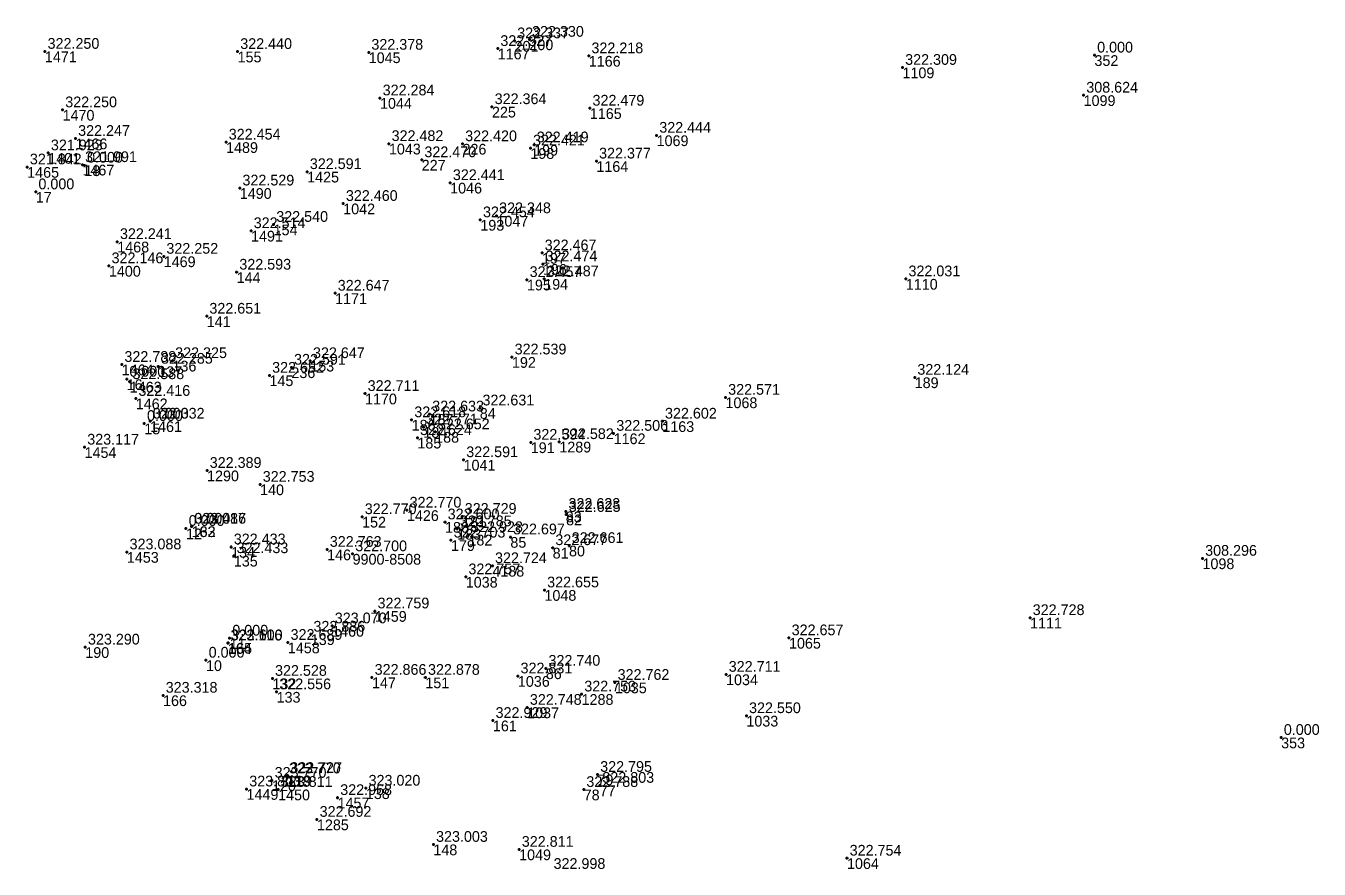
# Model space of a CAD drawing. Extents: x -829398 to -819400, y -1074439 to -1067977.
# Drawn here: x -820758.2 to -820613.4, y -1070997.3 to -1070902.8 of the extents above; entities that cross this region are included whole.
import ezdxf

# ---------------------------------------------------------------- set-up
doc = ezdxf.new("R2010")
doc.units = 0
for name, color, linetype in [('Vrstva 60', 7, 'Continuous'), ('Vrstva 61', 7, 'Continuous'), ('Čísla bodů_doměření_2012', 7, 'Continuous')]:
    doc.layers.add(name, color=color, linetype=linetype)

# ---------------------------------------------------------------- blocks, each defined once
blk = doc.blocks.new('BOD')
at = {"layer": 'Čísla bodů_doměření_2012'}
for p, q in [((-0.15, 0), (0.15, 0)), ((0, -0.15), (0, 0.15))]:
    blk.add_line(p, q, dxfattribs=at)

msp = doc.modelspace()

# ---------------------------------------------------------------- block references
at = {"layer": 'Vrstva 60'}
for p in [(-820705.39, -1070905.374), (-820705.39, -1070905.374), (-820703.501, -1070904.511), (-820703.501, -1070904.511), (-820701.84, -1070904.342), (-820701.84, -1070904.342), (-820756.116, -1070905.692), (-820756.116, -1070905.692), (-820734.529, -1070905.713), (-820734.529, -1070905.713), (-820719.84, -1070905.795), (-820719.84, -1070905.795), (-820695.186, -1070906.189), (-820695.186, -1070906.189), (-820638.53, -1070906.11), (-820660.039, -1070907.489), (-820660.039, -1070907.489), (-820718.575, -1070910.91), (-820718.575, -1070910.91), (-820639.747, -1070910.6), (-820639.747, -1070910.6), (-820754.136, -1070912.243), (-820754.136, -1070912.243), (-820706.028, -1070911.891), (-820706.028, -1070911.891), (-820695.065, -1070912.055), (-820695.065, -1070912.055), (-820752.69, -1070915.446), (-820752.69, -1070915.446), (-820687.585, -1070915.091), (-820687.585, -1070915.091), (-820755.743, -1070917.066), (-820755.743, -1070917.066), (-820735.818, -1070915.859), (-820735.818, -1070915.859), (-820717.575, -1070916.025), (-820717.575, -1070916.025), (-820709.332, -1070916.042), (-820709.332, -1070916.042), (-820701.728, -1070916.526), (-820701.728, -1070916.526), (-820701.306, -1070916.167), (-820701.306, -1070916.167), (-820758.098, -1070918.637), (-820758.098, -1070918.637), (-820751.912, -1070918.382), (-820751.912, -1070918.382), (-820751.69, -1070918.45), (-820713.899, -1070917.836), (-820713.899, -1070917.836), (-820694.331, -1070917.982), (-820694.331, -1070917.982), (-820726.736, -1070919.166), (-820726.736, -1070919.166), (-820757.14, -1070921.43), (-820734.281, -1070921.004), (-820734.281, -1070921.004), (-820710.712, -1070920.402), (-820710.712, -1070920.402), (-820722.695, -1070922.732), (-820722.695, -1070922.732), (-820705.529, -1070924.107), (-820705.529, -1070924.107), (-820733.022, -1070925.785), (-820733.022, -1070925.785), (-820730.494, -1070925.08), (-820730.494, -1070925.08), (-820707.335, -1070924.562), (-820707.335, -1070924.562), (-820748.007, -1070927.003), (-820748.007, -1070927.003), (-820742.805, -1070928.65), (-820742.805, -1070928.65), (-820700.424, -1070928.268), (-820700.424, -1070928.268), (-820748.945, -1070929.713), (-820748.945, -1070929.713), (-820700.324, -1070929.503), (-820700.324, -1070929.503), (-820734.632, -1070930.428), (-820734.632, -1070930.428), (-820702.111, -1070931.259), (-820702.111, -1070931.259), (-820700.175, -1070931.179), (-820700.175, -1070931.179), (-820659.666, -1070931.177), (-820659.666, -1070931.177), (-820723.605, -1070932.784), (-820723.605, -1070932.784), (-820737.988, -1070935.362), (-820737.988, -1070935.362), (-820741.821, -1070940.341), (-820741.821, -1070940.341), (-820726.384, -1070940.345), (-820726.384, -1070940.345), (-820703.791, -1070939.931), (-820703.791, -1070939.931), (-820747.507, -1070940.764), (-820747.507, -1070940.764), (-820743.408, -1070940.971), (-820743.408, -1070940.971), (-820728.503, -1070941.079), (-820728.503, -1070941.079), (-820746.95, -1070942.42), (-820746.612, -1070942.699), (-820746.612, -1070942.699), (-820730.957, -1070941.979), (-820730.957, -1070941.979), (-820658.674, -1070942.205), (-820658.674, -1070942.205), (-820745.937, -1070944.572), (-820745.937, -1070944.572), (-820720.254, -1070944.023), (-820720.254, -1070944.023), (-820679.867, -1070944.449), (-820679.867, -1070944.449), (-820707.393, -1070945.643), (-820707.393, -1070945.643), (-820744.98, -1070947.38), (-820744.33, -1070947.12), (-820744.33, -1070947.12), (-820744.33, -1070947.12), (-820715.03, -1070946.963), (-820715.03, -1070946.963), (-820713.025, -1070946.32), (-820713.025, -1070946.32), (-820686.944, -1070947.12), (-820686.944, -1070947.12), (-820714.387, -1070948.968), (-820714.387, -1070948.968), (-820713.712, -1070947.769), (-820713.712, -1070947.769), (-820712.39, -1070948.318), (-820712.39, -1070948.318), (-820692.398, -1070948.485), (-820692.398, -1070948.485), (-820751.67, -1070950.03), (-820751.67, -1070950.03), (-820701.686, -1070949.483), (-820701.686, -1070949.483), (-820698.486, -1070949.414), (-820698.486, -1070949.414), (-820709.211, -1070951.441), (-820709.211, -1070951.441), (-820737.948, -1070952.642), (-820737.948, -1070952.642), (-820732.01, -1070954.199), (-820732.01, -1070954.199), (-820720.581, -1070957.824), (-820720.581, -1070957.824), (-820715.556, -1070957.09), (-820715.556, -1070957.09), (-820709.379, -1070957.788), (-820709.379, -1070957.788), (-820697.762, -1070957.232), (-820697.762, -1070957.232), (-820697.723, -1070957.569), (-820697.723, -1070957.569), (-820740.31, -1070959.14), (-820739.682, -1070958.895), (-820739.682, -1070958.895), (-820739.67, -1070958.89), (-820739.67, -1070958.89), (-820739.67, -1070958.89), (-820711.292, -1070958.406), (-820711.292, -1070958.406), (-820709.922, -1070959.182), (-820709.922, -1070959.182), (-820710.621, -1070960.446), (-820710.621, -1070960.446), (-820708.664, -1070959.838), (-820708.664, -1070959.838), (-820703.966, -1070960.087), (-820703.966, -1070960.087), (-820746.93, -1070961.77), (-820746.93, -1070961.77), (-820735.252, -1070961.206), (-820735.252, -1070961.206), (-820724.498, -1070961.486), (-820724.498, -1070961.486), (-820721.644, -1070961.979), (-820699.23, -1070961.295), (-820699.23, -1070961.295), (-820697.398, -1070961.056), (-820697.398, -1070961.056), (-820734.946, -1070962.193), (-820734.946, -1070962.193), (-820705.988, -1070963.317), (-820626.43, -1070962.485), (-820626.43, -1070962.485), (-820708.965, -1070964.558), (-820708.965, -1070964.558), (-820700.148, -1070966.03), (-820700.148, -1070966.03), (-820719.15, -1070968.382), (-820719.15, -1070968.382), (-820645.749, -1070969.132), (-820645.749, -1070969.132), (-820723.937, -1070970.054), (-820723.937, -1070970.054), (-820735.627, -1070971.98), (-820735.627, -1070971.98), (-820735.579, -1070971.945), (-820735.579, -1070971.945), (-820735.42, -1070971.43), (-820728.893, -1070971.906), (-820728.893, -1070971.906), (-820726.328, -1070970.987), (-820726.328, -1070970.987), (-820672.755, -1070971.39), (-820672.755, -1070971.39), (-820751.59, -1070972.431), (-820751.59, -1070972.431), (-820738.07, -1070973.9), (-820699.997, -1070974.806), (-820699.997, -1070974.806), (-820730.632, -1070975.937), (-820730.632, -1070975.937), (-820719.474, -1070975.822), (-820719.474, -1070975.822), (-820713.495, -1070975.826), (-820713.495, -1070975.826), (-820703.128, -1070975.664), (-820703.128, -1070975.664), (-820692.255, -1070976.387), (-820692.255, -1070976.387), (-820679.805, -1070975.482), (-820679.805, -1070975.482), (-820742.881, -1070977.825), (-820742.881, -1070977.825), (-820730.157, -1070977.443), (-820730.157, -1070977.443), (-820695.988, -1070977.69), (-820695.988, -1070977.69), (-820702.085, -1070979.186), (-820702.085, -1070979.186), (-820705.926, -1070980.651), (-820705.926, -1070980.651), (-820677.529, -1070980.117), (-820677.529, -1070980.117), (-820617.615, -1070982.555), (-820694.207, -1070986.694), (-820694.207, -1070986.694), (-820730.676, -1070987.355), (-820730.676, -1070987.355), (-820729.07, -1070986.867), (-820729.07, -1070986.867), (-820728.932, -1070986.815), (-820728.932, -1070986.815), (-820720.154, -1070988.24), (-820720.154, -1070988.24), (-820693.96, -1070987.92), (-820693.96, -1070987.92), (-820733.524, -1070988.326), (-820733.524, -1070988.326), (-820729.986, -1070988.381), (-820729.986, -1070988.381), (-820723.328, -1070989.288), (-820723.328, -1070989.288), (-820695.752, -1070988.384), (-820695.752, -1070988.384), (-820725.637, -1070991.732), (-820725.637, -1070991.732), (-820712.594, -1070994.535), (-820712.594, -1070994.535), (-820702.988, -1070995.092), (-820702.988, -1070995.092), (-820666.256, -1070996.077), (-820666.256, -1070996.077)]:
    msp.add_blockref('BOD', p, dxfattribs=at)

# ---------------------------------------------------------------- texts
for s, p in [('1167', (-820705.39, -1070906.574)), ('201', (-820703.501, -1070905.711)), ('201', (-820703.501, -1070905.711)), ('200', (-820701.84, -1070905.542)), ('200', (-820701.84, -1070905.542)), ('1471', (-820756.116, -1070906.892)), ('155', (-820734.529, -1070906.913)), ('155', (-820734.529, -1070906.913)), ('1045', (-820719.84, -1070906.995)), ('1166', (-820695.186, -1070907.389)), ('352', (-820638.53, -1070907.31)), ('1109', (-820660.039, -1070908.689)), ('1044', (-820718.575, -1070912.11)), ('1099', (-820639.747, -1070911.8)), ('1470', (-820754.136, -1070913.443)), ('225', (-820706.028, -1070913.091)), ('225', (-820706.028, -1070913.091)), ('1165', (-820695.065, -1070913.255)), ('1466', (-820752.69, -1070916.646)), ('1069', (-820687.585, -1070916.291)), ('1401', (-820755.743, -1070918.266)), ('1489', (-820735.818, -1070917.059)), ('1043', (-820717.575, -1070917.225)), ('226', (-820709.332, -1070917.242)), ('226', (-820709.332, -1070917.242)), ('198', (-820701.728, -1070917.726)), ('198', (-820701.728, -1070917.726)), ('199', (-820701.306, -1070917.367)), ('199', (-820701.306, -1070917.367)), ('1467', (-820751.912, -1070919.582)), ('18', (-820751.69, -1070919.65)), ('227', (-820713.899, -1070919.036)), ('227', (-820713.899, -1070919.036)), ('1164', (-820694.331, -1070919.182)), ('1465', (-820758.098, -1070919.837)), ('1425', (-820726.736, -1070920.366)), ('17', (-820757.14, -1070922.63)), ('1490', (-820734.281, -1070922.204)), ('1046', (-820710.712, -1070921.602)), ('1042', (-820722.695, -1070923.932)), ('1047', (-820705.529, -1070925.307)), ('1491', (-820733.022, -1070926.985)), ('154', (-820730.494, -1070926.28)), ('154', (-820730.494, -1070926.28)), ('193', (-820707.335, -1070925.762)), ('193', (-820707.335, -1070925.762)), ('1468', (-820748.007, -1070928.203)), ('1469', (-820742.805, -1070929.85)), ('197', (-820700.424, -1070929.468)), ('197', (-820700.424, -1070929.468)), ('1400', (-820748.945, -1070930.913)), ('196', (-820700.324, -1070930.703)), ('196', (-820700.324, -1070930.703)), ('144', (-820734.632, -1070931.628)), ('144', (-820734.632, -1070931.628)), ('195', (-820702.111, -1070932.459)), ('195', (-820702.111, -1070932.459)), ('194', (-820700.175, -1070932.379)), ('194', (-820700.175, -1070932.379)), ('1110', (-820659.666, -1070932.377)), ('1171', (-820723.605, -1070933.984)), ('141', (-820737.988, -1070936.562)), ('141', (-820737.988, -1070936.562)), ('192', (-820703.791, -1070941.131)), ('192', (-820703.791, -1070941.131)), ('1464', (-820747.507, -1070941.964)), ('137', (-820743.408, -1070942.171)), ('137', (-820743.408, -1070942.171)), ('136', (-820741.821, -1070941.541)), ('136', (-820741.821, -1070941.541)), ('236', (-820728.503, -1070942.279)), ('236', (-820728.503, -1070942.279)), ('153', (-820726.384, -1070941.545)), ('153', (-820726.384, -1070941.545)), ('16', (-820746.95, -1070943.62)), ('1463', (-820746.612, -1070943.899)), ('145', (-820730.957, -1070943.179)), ('145', (-820730.957, -1070943.179)), ('189', (-820658.674, -1070943.405)), ('189', (-820658.674, -1070943.405)), ('1462', (-820745.937, -1070945.772)), ('1170', (-820720.254, -1070945.223)), ('1068', (-820679.867, -1070945.649)), ('84', (-820707.393, -1070946.843)), ('15', (-820744.98, -1070948.58)), ('1461', (-820744.33, -1070948.32)), ('14', (-820744.33, -1070948.32)), ('186', (-820715.03, -1070948.163)), ('186', (-820715.03, -1070948.163)), ('187', (-820713.025, -1070947.52)), ('187', (-820713.025, -1070947.52)), ('1163', (-820686.944, -1070948.32)), ('185', (-820714.387, -1070950.168)), ('185', (-820714.387, -1070950.168)), ('184', (-820713.712, -1070948.969)), ('184', (-820713.712, -1070948.969)), ('188', (-820712.39, -1070949.518)), ('188', (-820712.39, -1070949.518)), ('1162', (-820692.398, -1070949.685)), ('1454', (-820751.67, -1070951.23)), ('191', (-820701.686, -1070950.683)), ('191', (-820701.686, -1070950.683)), ('1289', (-820698.486, -1070950.614)), ('1041', (-820709.211, -1070952.641)), ('1290', (-820737.948, -1070953.842)), ('140', (-820732.01, -1070955.399)), ('140', (-820732.01, -1070955.399)), ('1426', (-820715.556, -1070958.29)), ('83', (-820697.762, -1070958.432)), ('82', (-820697.723, -1070958.769)), ('12', (-820740.31, -1070960.34)), ('163', (-820739.682, -1070960.095)), ('163', (-820739.682, -1070960.095)), ('162', (-820739.67, -1070960.09)), ('13', (-820739.67, -1070960.09)), ('162', (-820739.67, -1070960.09)), ('152', (-820720.581, -1070959.024)), ('152', (-820720.581, -1070959.024)), ('180', (-820711.292, -1070959.606)), ('180', (-820711.292, -1070959.606)), ('181', (-820709.379, -1070958.988)), ('181', (-820709.379, -1070958.988)), ('179', (-820710.621, -1070961.646)), ('179', (-820710.621, -1070961.646)), ('183', (-820709.922, -1070960.382)), ('183', (-820709.922, -1070960.382)), ('182', (-820708.664, -1070961.038)), ('182', (-820708.664, -1070961.038)), ('85', (-820703.966, -1070961.287)), ('1453', (-820746.93, -1070962.97)), ('134', (-820735.252, -1070962.406)), ('134', (-820735.252, -1070962.406)), ('146', (-820724.498, -1070962.686)), ('146', (-820724.498, -1070962.686)), ('9900-8508', (-820721.644, -1070963.179)), ('81', (-820699.23, -1070962.495)), ('80', (-820697.398, -1070962.256)), ('135', (-820734.946, -1070963.393)), ('135', (-820734.946, -1070963.393)), ('4188', (-820705.988, -1070964.517)), ('1098', (-820626.43, -1070963.685)), ('1038', (-820708.965, -1070965.758)), ('1048', (-820700.148, -1070967.23)), ('1459', (-820719.15, -1070969.582)), ('1111', (-820645.749, -1070970.332)), ('1460', (-820723.937, -1070971.254)), ('164', (-820735.627, -1070973.18)), ('164', (-820735.627, -1070973.18)), ('165', (-820735.579, -1070973.145)), ('165', (-820735.579, -1070973.145)), ('11', (-820735.42, -1070972.63)), ('1458', (-820728.893, -1070973.106)), ('139', (-820726.328, -1070972.187)), ('139', (-820726.328, -1070972.187)), ('1065', (-820672.755, -1070972.59)), ('190', (-820751.59, -1070973.631)), ('190', (-820751.59, -1070973.631)), ('10', (-820738.07, -1070975.1)), ('86', (-820699.997, -1070976.006)), ('132', (-820730.632, -1070977.137)), ('132', (-820730.632, -1070977.137)), ('147', (-820719.474, -1070977.022)), ('147', (-820719.474, -1070977.022)), ('151', (-820713.495, -1070977.026)), ('151', (-820713.495, -1070977.026)), ('1036', (-820703.128, -1070976.864)), ('1035', (-820692.255, -1070977.587)), ('1034', (-820679.805, -1070976.682)), ('166', (-820742.881, -1070979.025)), ('166', (-820742.881, -1070979.025)), ('133', (-820730.157, -1070978.643)), ('133', (-820730.157, -1070978.643)), ('1288', (-820695.988, -1070978.89)), ('1037', (-820702.085, -1070980.386)), ('161', (-820705.926, -1070981.851)), ('161', (-820705.926, -1070981.851)), ('1033', (-820677.529, -1070981.317)), ('353', (-820617.615, -1070983.755)), ('120', (-820730.676, -1070988.555)), ('120', (-820730.676, -1070988.555)), ('118', (-820729.07, -1070988.067)), ('118', (-820729.07, -1070988.067)), ('119', (-820728.932, -1070988.015)), ('119', (-820728.932, -1070988.015)), ('79', (-820694.207, -1070987.894)), ('77', (-820693.96, -1070989.12)), ('1449', (-820733.524, -1070989.526)), ('1450', (-820729.986, -1070989.581)), ('1457', (-820723.328, -1070990.488)), ('138', (-820720.154, -1070989.44)), ('138', (-820720.154, -1070989.44)), ('78', (-820695.752, -1070989.584)), ('1285', (-820725.637, -1070992.932)), ('148', (-820712.594, -1070995.735)), ('148', (-820712.594, -1070995.735)), ('1049', (-820702.988, -1070996.292)), ('1064', (-820666.256, -1070997.277))]:
    msp.add_text(s, height=1.2, dxfattribs=at).set_placement(p)
at = {"layer": 'Vrstva 61'}
for s, p in [('322.327', (-820705.09, -1070905.074)), ('322.337', (-820703.201, -1070904.211)), ('322.330', (-820701.54, -1070904.042)), ('322.250', (-820755.816, -1070905.392)), ('322.440', (-820734.229, -1070905.413)), ('322.378', (-820719.54, -1070905.495)), ('322.218', (-820694.886, -1070905.889)), ('0.000', (-820638.23, -1070905.81)), ('322.309', (-820659.739, -1070907.189)), ('322.284', (-820718.275, -1070910.61)), ('308.624', (-820639.447, -1070910.3)), ('322.250', (-820753.836, -1070911.943)), ('322.364', (-820705.728, -1070911.591)), ('322.479', (-820694.765, -1070911.755)), ('322.247', (-820752.39, -1070915.146)), ('322.444', (-820687.285, -1070914.791)), ('321.923', (-820755.443, -1070916.766)), ('322.454', (-820735.518, -1070915.559)), ('322.482', (-820717.275, -1070915.725)), ('322.420', (-820709.032, -1070915.742)), ('322.421', (-820701.428, -1070916.226)), ('322.419', (-820701.006, -1070915.867)), ('321.991', (-820751.612, -1070918.082)), ('0.000', (-820751.39, -1070918.15)), ('322.470', (-820713.599, -1070917.536)), ('322.377', (-820694.031, -1070917.682)), ('321.842', (-820757.798, -1070918.337)), ('322.591', (-820726.436, -1070918.866)), ('0.000', (-820756.84, -1070921.13)), ('322.529', (-820733.981, -1070920.704)), ('322.441', (-820710.412, -1070920.102)), ('322.460', (-820722.395, -1070922.432)), ('322.348', (-820705.229, -1070923.807)), ('322.514', (-820732.722, -1070925.485)), ('322.540', (-820730.194, -1070924.78)), ('322.454', (-820707.035, -1070924.262)), ('322.241', (-820747.707, -1070926.703)), ('322.252', (-820742.505, -1070928.35)), ('322.467', (-820700.124, -1070927.968)), ('322.146', (-820748.645, -1070929.413)), ('322.474', (-820700.024, -1070929.203)), ('322.593', (-820734.332, -1070930.128)), ('322.457', (-820701.811, -1070930.959)), ('322.487', (-820699.875, -1070930.879)), ('322.031', (-820659.366, -1070930.877)), ('322.647', (-820723.305, -1070932.484)), ('322.651', (-820737.688, -1070935.062)), ('322.325', (-820741.521, -1070940.041)), ('322.647', (-820726.084, -1070940.045)), ('322.539', (-820703.491, -1070939.631)), ('322.788', (-820747.207, -1070940.464)), ('322.285', (-820743.108, -1070940.671)), ('322.591', (-820728.203, -1070940.779)), ('0.000', (-820746.65, -1070942.12)), ('322.588', (-820746.312, -1070942.399)), ('322.652', (-820730.657, -1070941.679)), ('322.124', (-820658.374, -1070941.905)), ('322.416', (-820745.637, -1070944.272)), ('322.711', (-820719.954, -1070943.723)), ('322.571', (-820679.567, -1070944.149)), ('322.631', (-820707.093, -1070945.343)), ('0.000', (-820744.68, -1070947.08)), ('322.332', (-820744.03, -1070946.82)), ('0.000', (-820744.03, -1070946.82)), ('322.618', (-820714.73, -1070946.663)), ('322.633', (-820712.725, -1070946.02)), ('322.602', (-820686.644, -1070946.82)), ('322.624', (-820714.087, -1070948.668)), ('322.771', (-820713.412, -1070947.469)), ('322.652', (-820712.09, -1070948.018)), ('322.506', (-820692.098, -1070948.185)), ('323.117', (-820751.37, -1070949.73)), ('322.594', (-820701.386, -1070949.183)), ('322.582', (-820698.186, -1070949.114)), ('322.591', (-820708.911, -1070951.141)), ('322.389', (-820737.648, -1070952.342)), ('322.753', (-820731.71, -1070953.899)), ('322.770', (-820715.256, -1070956.79)), ('322.623', (-820697.462, -1070956.932)), ('322.625', (-820697.423, -1070957.269)), ('0.000', (-820740.01, -1070958.84)), ('323.087', (-820739.382, -1070958.595)), ('322.416', (-820739.37, -1070958.59)), ('0.000', (-820739.37, -1070958.59)), ('322.770', (-820720.281, -1070957.524)), ('322.600', (-820710.992, -1070958.106)), ('322.785', (-820709.622, -1070958.882)), ('322.729', (-820709.079, -1070957.488)), ('322.703', (-820710.321, -1070960.146)), ('322.928', (-820708.364, -1070959.538)), ('322.697', (-820703.666, -1070959.787)), ('323.088', (-820746.63, -1070961.47)), ('322.433', (-820734.952, -1070960.906)), ('322.763', (-820724.198, -1070961.186)), ('322.700', (-820721.344, -1070961.679)), ('322.677', (-820698.93, -1070960.995)), ('322.661', (-820697.098, -1070960.756)), ('322.433', (-820734.646, -1070961.893)), ('322.724', (-820705.688, -1070963.017)), ('308.296', (-820626.13, -1070962.185)), ('322.757', (-820708.665, -1070964.258)), ('322.655', (-820699.848, -1070965.73)), ('322.759', (-820718.85, -1070968.082)), ('322.728', (-820645.449, -1070968.832)), ('323.070', (-820723.637, -1070969.754)), ('323.116', (-820735.327, -1070971.68)), ('322.600', (-820735.279, -1070971.645)), ('0.000', (-820735.12, -1070971.13)), ('322.689', (-820728.593, -1070971.606)), ('322.886', (-820726.028, -1070970.687)), ('322.657', (-820672.455, -1070971.09)), ('323.290', (-820751.29, -1070972.131)), ('0.000', (-820737.77, -1070973.6)), ('322.740', (-820699.697, -1070974.506)), ('322.528', (-820730.332, -1070975.637)), ('322.866', (-820719.174, -1070975.522)), ('322.878', (-820713.195, -1070975.526)), ('322.831', (-820702.828, -1070975.364)), ('322.762', (-820691.955, -1070976.087)), ('322.711', (-820679.505, -1070975.182)), ('323.318', (-820742.581, -1070977.525)), ('322.556', (-820729.857, -1070977.143)), ('322.753', (-820695.688, -1070977.39)), ('322.748', (-820701.785, -1070978.886)), ('322.929', (-820705.626, -1070980.351)), ('322.550', (-820677.229, -1070979.817)), ('0.000', (-820617.315, -1070982.255)), ('322.795', (-820693.907, -1070986.394)), ('323.770', (-820730.376, -1070987.055)), ('323.770', (-820728.77, -1070986.567)), ('322.727', (-820728.632, -1070986.515)), ('322.803', (-820693.66, -1070987.62)), ('323.803', (-820733.224, -1070988.026)), ('323.811', (-820729.686, -1070988.081)), ('322.968', (-820723.028, -1070988.988)), ('323.020', (-820719.854, -1070987.94)), ('322.788', (-820695.452, -1070988.084)), ('322.692', (-820725.337, -1070991.432)), ('323.003', (-820712.294, -1070994.235)), ('322.811', (-820702.688, -1070994.792)), ('322.754', (-820665.956, -1070995.777)), ('322.998', (-820699.128, -1070997.266))]:
    msp.add_text(s, height=1.2, dxfattribs=at).set_placement(p)

doc.saveas('drawing.dxf')
